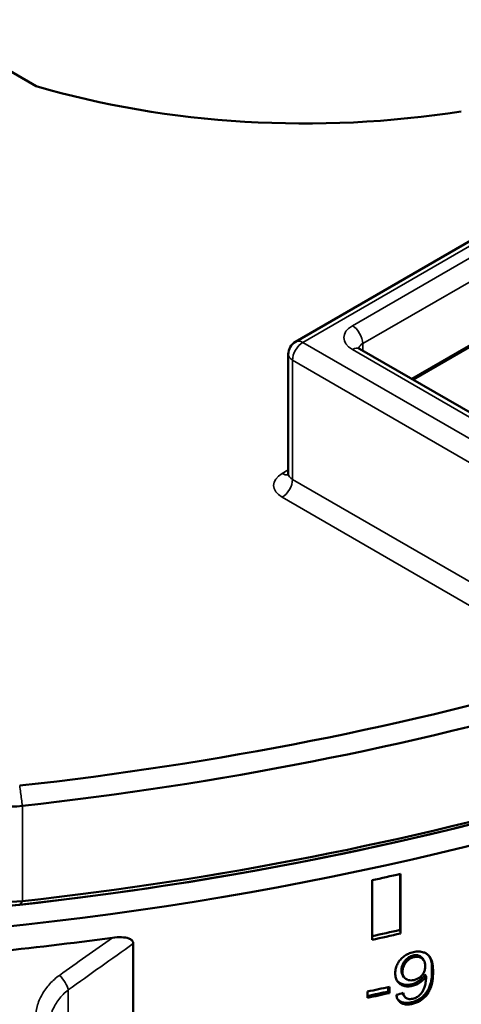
# Model space of a CAD drawing. Header units: millimetres. Extents: x 0 to 14369, y -869 to 2970.
# Tile 579 of 656: x 3896 to 3911, y 1370 to 1403. Entities that reach past the tile are written whole.
import ezdxf

# ---------------------------------------------------------------- set-up
doc = ezdxf.new("R2010")
doc.units = ezdxf.units.MM
doc.header["$LTSCALE"] = 10
doc.layers.add('Sichtbar (ISO)', color=7, linetype='Continuous', lineweight=50)
doc.layers.add('Sichtbar schmal (ISO)', color=7, linetype='Continuous', lineweight=35)

msp = doc.modelspace()

# ---------------------------------------------------------------- linework, layer by layer
at = {"layer": 'Sichtbar (ISO)'}
for p, q in [((3892.69, 1403.33), (3896.636, 1401.052)), ((3914.359, 1397.401), (3905.52, 1392.298)), ((3914.651, 1393.997), (3909.5, 1391.024)), ((3915.849, 1387.358), (3907.717, 1392.053)), ((3905.27, 1391.865), (3905.27, 1387.782)), ((3908.141, 1373.845), (3908.141, 1371.804)), ((3909.105, 1374.057), (3909.105, 1372.14)), ((3909.119, 1372.019), (3909.119, 1374.06)), ((3909.119, 1372.019), (3909.105, 1372.14)), ((3899.961, 1371.672), (3899.961, 1354.318)), ((3909.874, 1371.162), (3909.911, 1371.108)), ((3909.199, 1370.581), (3909.236, 1370.527)), ((3909.992, 1370.56), (3909.955, 1370.614)), ((3908.7, 1370.185), (3908.7, 1370.033)), ((3908.737, 1369.979), (3908.737, 1370.193)), ((3907.989, 1370.03), (3907.989, 1369.816)), ((3908.737, 1369.979), (3908.7, 1370.033)), ((3909.22, 1369.912), (3909.257, 1369.859))]:
    msp.add_line(p, q, dxfattribs=at)
msp.add_arc((3905.77, 1391.865), 0.5, 120, 180, dxfattribs=at)
for centre, major_axis, ratio, start_param, end_param in [((3905.847, 1411.473), (-20.264, 0), 0.57735, 1.098915, 1.838193), ((3882.225, 1418.354), (-74, 0), 0.57735, 1.76025, 2.314516), ((3882.225, 1415.088), (-74, 0), 0.57735, 1.760249, 2.314516), ((3882.225, 1414.679), (-73.5, 0), 0.57735, 1.452631, 2.309141), ((3882.225, 1414.679), (-73.5, 0), 0.57735, 1.760249, 2.314516), ((3882.225, 1414.271), (-74, 0), 0.57735, 1.452631, 2.311126), ((3882.225, 1418.762), (73.5, 0), 0.57735, 4.901838, 5.183131), ((3895.596, 1378.095), (3, 0), 0.57735, 3.899139, 4.901843), ((3882.225, 1413.863), (74, 0), 0.57735, 5.070186, 5.084332), ((3895.596, 1374.829), (-3, 0), 0.57735, 0.757583, 1.760249), ((3895.596, 1374.421), (-2.5, 0), 0.57735, 0.785398, 1.760249), ((3882.225, 1411.822), (73.8, 0), 0.57735, 5.071199, 5.085193), ((3882.225, 1411.822), (-74, 0), 0.57735, 1.928593, 1.94274), ((3882.225, 1410.081), (74, 0), 0.57735, 5.067995, 5.078803), ((3909.681, 1370.74), (-0.015, 0.842), 0.39294, 3.692472, 4.083635), ((3882.225, 1409.867), (73.9, 0), 0.57735, 5.068498, 5.078787), ((3882.225, 1409.867), (-74, 0), 0.57735, 1.926402, 1.937211)]:
    msp.add_ellipse(centre, major_axis=major_axis, ratio=ratio, start_param=start_param, end_param=end_param, dxfattribs=at)
for points, knots in [([(3907.657, 1392.098), (3907.657, 1392.098), (3907.657, 1392.098), (3907.661, 1392.094), (3907.667, 1392.088), (3907.686, 1392.072), (3907.7, 1392.063), (3907.717, 1392.053)], [2.7611041, 2.7611041, 2.7611041, 2.7611041, 2.8274334, 2.8274334, 2.984513, 2.984513, 3.1415927, 3.1415927, 3.1415927, 3.1415927]), ([(3905.27, 1387.782), (3905.27, 1387.767), (3905.268, 1387.752), (3905.262, 1387.728), (3905.257, 1387.72), (3905.254, 1387.713), (3905.253, 1387.711), (3905.253, 1387.711)], [3.9269908, 3.9269908, 3.9269908, 3.9269908, 4.0840704, 4.0840704, 4.2411501, 4.2411501, 4.3319005, 4.3319005, 4.3319005, 4.3319005]), ([(3899.244, 1371.875), (3897.85, 1371.686), (3896.459, 1371.521), (3893.691, 1371.239), (3892.286, 1371.119), (3890.864, 1371.022)], [10.6872177, 10.6872177, 10.6872177, 10.6872177, 11.1087513, 11.1087513, 11.530286, 11.530286, 11.530286, 11.530286]), ([(3899.961, 1371.672), (3899.961, 1371.688), (3899.959, 1371.704), (3899.946, 1371.744), (3899.931, 1371.766), (3899.883, 1371.814), (3899.844, 1371.834), (3899.738, 1371.874), (3899.654, 1371.888), (3899.462, 1371.896), (3899.356, 1371.89), (3899.244, 1371.875)], [-0.1538789, -0.1538789, -0.1538789, -0.1538789, -0.1447764, -0.1447764, -0.1292115, -0.1292115, -0.1063998, -0.1063998, -0.0690732, -0.0690732, -0.0323531, -0.0323531, -0.0323531, -0.0323531]), ([(3908.938, 1370.658), (3908.938, 1370.718), (3908.945, 1370.775), (3908.958, 1370.829), (3908.972, 1370.883), (3908.991, 1370.935), (3909.018, 1370.983), (3909.044, 1371.032), (3909.076, 1371.078), (3909.115, 1371.122)], [0, 0, 0, 0, 0.3333333, 0.3333333, 0.3333333, 0.6666667, 0.6666667, 0.6666667, 1, 1, 1, 1]), ([(3909.115, 1371.122), (3909.155, 1371.167), (3909.198, 1371.206), (3909.244, 1371.24), (3909.29, 1371.274), (3909.338, 1371.303), (3909.391, 1371.327), (3909.443, 1371.351), (3909.499, 1371.37), (3909.559, 1371.383)], [0, 0, 0, 0, 0.333333, 0.333333, 0.333333, 0.666667, 0.666667, 0.666667, 1, 1, 1, 1]), ([(3909.27, 1371.088), (3909.244, 1371.056), (3909.221, 1371.023), (3909.204, 1370.988), (3909.186, 1370.954), (3909.173, 1370.917), (3909.164, 1370.879), (3909.155, 1370.841), (3909.15, 1370.802), (3909.15, 1370.761)], [0, 0, 0, 0, 0.333333, 0.333333, 0.333333, 0.666667, 0.666667, 0.666667, 1, 1, 1, 1]), ([(3909.551, 1371.268), (3909.525, 1371.262), (3909.499, 1371.253), (3909.448, 1371.232), (3909.424, 1371.219), (3909.35, 1371.172), (3909.307, 1371.132), (3909.27, 1371.088)], [0.000001, 0.000001, 0.000001, 0.000001, 0.00848454, 0.00848454, 0.0168138, 0.0168138, 0.03461822, 0.03461822, 0.03461822, 0.03461822]), ([(3909.588, 1371.214), (3909.562, 1371.208), (3909.536, 1371.2), (3909.485, 1371.178), (3909.461, 1371.166), (3909.387, 1371.119), (3909.344, 1371.079), (3909.307, 1371.034)], [0.000001, 0.000001, 0.000001, 0.000001, 0.00848454, 0.00848454, 0.0168138, 0.0168138, 0.03461822, 0.03461822, 0.03461822, 0.03461822]), ([(3909.817, 1371.221), (3909.799, 1371.234), (3909.78, 1371.246), (3909.739, 1371.264), (3909.717, 1371.27), (3909.673, 1371.278), (3909.65, 1371.279), (3909.601, 1371.277), (3909.576, 1371.274), (3909.551, 1371.268)], [0.000001, 0.000001, 0.000001, 0.000001, 0.00853053, 0.00853053, 0.01659696, 0.01659696, 0.02447282, 0.02447282, 0.03257589, 0.03257589, 0.03257589, 0.03257589]), ([(3909.559, 1371.383), (3909.621, 1371.398), (3909.682, 1371.404), (3909.801, 1371.401), (3909.857, 1371.391), (3909.909, 1371.373)], [0.000001, 0.000001, 0.000001, 0.000001, 0.02009548, 0.02009548, 0.04015758, 0.04015758, 0.04015758, 0.04015758]), ([(3909.854, 1371.168), (3909.836, 1371.181), (3909.817, 1371.192), (3909.776, 1371.21), (3909.754, 1371.216), (3909.71, 1371.224), (3909.687, 1371.226), (3909.638, 1371.224), (3909.613, 1371.22), (3909.588, 1371.214)], [0.000001, 0.000001, 0.000001, 0.000001, 0.00853053, 0.00853053, 0.01659696, 0.01659696, 0.02447282, 0.02447282, 0.03257589, 0.03257589, 0.03257589, 0.03257589]), ([(3909.965, 1370.904), (3909.965, 1370.944), (3909.961, 1370.98), (3909.953, 1371.013), (3909.945, 1371.047), (3909.932, 1371.076), (3909.916, 1371.102), (3909.899, 1371.128), (3909.878, 1371.15), (3909.854, 1371.168)], [0, 0, 0, 0, 0.333333, 0.333333, 0.333333, 0.666667, 0.666667, 0.666667, 1, 1, 1, 1]), ([(3909.909, 1371.373), (3909.944, 1371.361), (3909.976, 1371.346), (3910.005, 1371.327), (3910.035, 1371.308), (3910.061, 1371.286), (3910.086, 1371.26), (3910.11, 1371.234), (3910.132, 1371.204), (3910.15, 1371.17)], [0, 0, 0, 0, 0.333333, 0.333333, 0.333333, 0.666667, 0.666667, 0.666667, 1, 1, 1, 1]), ([(3910.113, 1371.224), (3910.145, 1371.167), (3910.164, 1371.098), (3910.191, 1370.945), (3910.196, 1370.849), (3910.196, 1370.757)], [0.000001, 0.000001, 0.000001, 0.000001, 0.02571329, 0.02571329, 0.0595664, 0.0595664, 0.0595664, 0.0595664]), ([(3910.15, 1371.17), (3910.182, 1371.113), (3910.201, 1371.045), (3910.228, 1370.891), (3910.233, 1370.795), (3910.233, 1370.703)], [0.000001, 0.000001, 0.000001, 0.000001, 0.02571329, 0.02571329, 0.0595664, 0.0595664, 0.0595664, 0.0595664]), ([(3909.15, 1370.761), (3909.15, 1370.724), (3909.155, 1370.69), (3909.163, 1370.659), (3909.171, 1370.63), (3909.183, 1370.604), (3909.199, 1370.581)], [0, 0, 0, 0, 0.3333333, 0.3333333, 0.3333333, 0.6543457, 0.6543457, 0.6543457, 0.6543457]), ([(3909.307, 1371.034), (3909.281, 1371.003), (3909.258, 1370.969), (3909.241, 1370.935), (3909.223, 1370.9), (3909.21, 1370.864), (3909.201, 1370.826), (3909.192, 1370.788), (3909.187, 1370.748), (3909.187, 1370.707)], [0, 0, 0, 0, 0.333333, 0.333333, 0.333333, 0.666667, 0.666667, 0.666667, 1, 1, 1, 1]), ([(3909.857, 1370.591), (3909.881, 1370.62), (3909.901, 1370.65), (3909.917, 1370.683), (3909.934, 1370.716), (3909.946, 1370.752), (3909.954, 1370.789), (3909.962, 1370.826), (3909.965, 1370.864), (3909.965, 1370.904)], [0, 0, 0, 0, 0.333333, 0.333333, 0.333333, 0.666667, 0.666667, 0.666667, 1, 1, 1, 1]), ([(3910.196, 1370.757), (3910.196, 1370.659), (3910.191, 1370.556), (3910.164, 1370.374), (3910.145, 1370.289), (3910.114, 1370.209)], [0.000001, 0.000001, 0.000001, 0.000001, 0.03602279, 0.03602279, 0.0647921, 0.0647921, 0.0647921, 0.0647921]), ([(3909.108, 1370.285), (3909.071, 1370.311), (3909.04, 1370.342), (3909.014, 1370.378), (3908.989, 1370.414), (3908.97, 1370.455), (3908.957, 1370.502), (3908.945, 1370.549), (3908.938, 1370.601), (3908.938, 1370.658)], [0, 0, 0, 0, 0.333333, 0.333333, 0.333333, 0.666667, 0.666667, 0.666667, 1, 1, 1, 1]), ([(3909.187, 1370.707), (3909.187, 1370.67), (3909.192, 1370.636), (3909.2, 1370.606), (3909.209, 1370.575), (3909.221, 1370.548), (3909.238, 1370.524), (3909.255, 1370.501), (3909.276, 1370.481), (3909.301, 1370.464)], [0, 0, 0, 0, 0.3333333, 0.3333333, 0.3333333, 0.6666667, 0.6666667, 0.6666667, 1, 1, 1, 1]), ([(3909.301, 1370.464), (3909.326, 1370.446), (3909.353, 1370.434), (3909.382, 1370.425), (3909.411, 1370.417), (3909.442, 1370.412), (3909.475, 1370.412), (3909.508, 1370.412), (3909.544, 1370.416), (3909.582, 1370.425)], [0, 0, 0, 0, 0.3333333, 0.3333333, 0.3333333, 0.6666667, 0.6666667, 0.6666667, 1, 1, 1, 1]), ([(3909.757, 1370.403), (3909.716, 1370.372), (3909.673, 1370.347), (3909.581, 1370.304), (3909.534, 1370.288), (3909.485, 1370.277)], [0.000001, 0.000001, 0.000001, 0.000001, 0.01517329, 0.01517329, 0.03070401, 0.03070401, 0.03070401, 0.03070401]), ([(3909.582, 1370.425), (3909.619, 1370.434), (3909.654, 1370.446), (3909.687, 1370.461), (3909.719, 1370.476), (3909.75, 1370.494), (3909.778, 1370.516), (3909.806, 1370.538), (3909.833, 1370.563), (3909.857, 1370.591)], [0, 0, 0, 0, 0.3333333, 0.3333333, 0.3333333, 0.6666667, 0.6666667, 0.6666667, 1, 1, 1, 1]), ([(3909.955, 1370.614), (3909.94, 1370.589), (3909.923, 1370.564), (3909.903, 1370.54), (3909.883, 1370.516), (3909.861, 1370.492), (3909.837, 1370.469), (3909.813, 1370.446), (3909.786, 1370.424), (3909.757, 1370.403)], [0, 0, 0, 0, 0.333333, 0.333333, 0.333333, 0.666667, 0.666667, 0.666667, 1, 1, 1, 1]), ([(3909.992, 1370.56), (3909.977, 1370.535), (3909.96, 1370.51), (3909.94, 1370.486), (3909.92, 1370.462), (3909.898, 1370.439), (3909.874, 1370.416), (3909.85, 1370.393), (3909.823, 1370.37), (3909.794, 1370.349)], [0, 0, 0, 0, 0.333333, 0.333333, 0.333333, 0.666667, 0.666667, 0.666667, 1, 1, 1, 1]), ([(3909.994, 1370.518), (3909.994, 1370.488), (3909.992, 1370.459), (3909.99, 1370.429), (3909.987, 1370.399), (3909.983, 1370.37), (3909.978, 1370.34), (3909.972, 1370.31), (3909.965, 1370.28), (3909.957, 1370.25)], [0, 0, 0, 0, 0.333333, 0.333333, 0.333333, 0.666667, 0.666667, 0.666667, 1, 1, 1, 1]), ([(3909.992, 1370.56), (3909.992, 1370.551), (3909.993, 1370.543), (3909.993, 1370.536), (3909.993, 1370.532), (3909.993, 1370.529), (3909.993, 1370.526), (3909.993, 1370.525), (3909.994, 1370.523), (3909.994, 1370.522), (3909.994, 1370.521), (3909.994, 1370.521), (3909.994, 1370.52), (3909.994, 1370.52), (3909.994, 1370.519), (3909.994, 1370.519), (3909.994, 1370.519), (3909.994, 1370.519), (3909.994, 1370.519), (3909.994, 1370.519), (3909.994, 1370.518), (3909.994, 1370.518), (3909.994, 1370.518), (3909.994, 1370.518), (3909.994, 1370.518), (3909.994, 1370.518), (3909.994, 1370.518), (3909.994, 1370.518), (3909.994, 1370.518), (3909.994, 1370.518), (3909.994, 1370.518)], [0, 0, 0, 0, 0.5, 0.5, 0.5, 0.75, 0.75, 0.75, 0.875, 0.875, 0.875, 0.9375, 0.9375, 0.9375, 0.96875, 0.96875, 0.96875, 0.984375, 0.984375, 0.984375, 0.992188, 0.992188, 0.992188, 0.996094, 0.996094, 0.996094, 0.998047, 0.998047, 0.998047, 1, 1, 1, 1]), ([(3910.233, 1370.703), (3910.233, 1370.605), (3910.228, 1370.502), (3910.201, 1370.321), (3910.182, 1370.236), (3910.151, 1370.155)], [0.000001, 0.000001, 0.000001, 0.000001, 0.03602279, 0.03602279, 0.06479209, 0.06479209, 0.06479209, 0.06479209]), ([(3909.485, 1370.277), (3909.431, 1370.265), (3909.379, 1370.259), (3909.33, 1370.259), (3909.281, 1370.26), (3909.236, 1370.266), (3909.193, 1370.28), (3909.15, 1370.293), (3909.109, 1370.313), (3909.071, 1370.339)], [0, 0, 0, 0, 0.333333, 0.333333, 0.333333, 0.666667, 0.666667, 0.666667, 1, 1, 1, 1]), ([(3909.522, 1370.224), (3909.468, 1370.211), (3909.416, 1370.205), (3909.367, 1370.206), (3909.318, 1370.206), (3909.273, 1370.213), (3909.23, 1370.226), (3909.187, 1370.239), (3909.146, 1370.259), (3909.108, 1370.285)], [0, 0, 0, 0, 0.333333, 0.333333, 0.333333, 0.666667, 0.666667, 0.666667, 1, 1, 1, 1]), ([(3909.794, 1370.349), (3909.753, 1370.319), (3909.71, 1370.293), (3909.618, 1370.251), (3909.571, 1370.235), (3909.522, 1370.224)], [0.000001, 0.000001, 0.000001, 0.000001, 0.01517329, 0.01517329, 0.03070401, 0.03070401, 0.03070401, 0.03070401]), ([(3910.114, 1370.209), (3910.096, 1370.16), (3910.075, 1370.115), (3910.05, 1370.072), (3910.026, 1370.03), (3909.999, 1369.99), (3909.969, 1369.953), (3909.939, 1369.917), (3909.906, 1369.883), (3909.871, 1369.853)], [0, 0, 0, 0, 0.333333, 0.333333, 0.333333, 0.666667, 0.666667, 0.666667, 1, 1, 1, 1]), ([(3910.151, 1370.155), (3910.133, 1370.107), (3910.112, 1370.061), (3910.087, 1370.019), (3910.063, 1369.976), (3910.036, 1369.936), (3910.006, 1369.9), (3909.975, 1369.863), (3909.943, 1369.83), (3909.908, 1369.799)], [0, 0, 0, 0, 0.333333, 0.333333, 0.333333, 0.666667, 0.666667, 0.666667, 1, 1, 1, 1]), ([(3909.151, 1369.635), (3909.118, 1369.653), (3909.09, 1369.675), (3909.066, 1369.701), (3909.042, 1369.728), (3909.022, 1369.759), (3909.007, 1369.794), (3908.992, 1369.829), (3908.981, 1369.869), (3908.975, 1369.913)], [0, 0, 0, 0, 0.333333, 0.333333, 0.333333, 0.666667, 0.666667, 0.666667, 1, 1, 1, 1]), ([(3909.114, 1369.688), (3909.081, 1369.706), (3909.053, 1369.728), (3909.029, 1369.755), (3909.027, 1369.757), (3909.024, 1369.76), (3909.022, 1369.762)], [0, 0, 0, 0, 0.3333333, 0.3333333, 0.3333333, 0.3643163, 0.3643163, 0.3643163, 0.3643163]), ([(3909.187, 1369.978), (3909.194, 1369.959), (3909.202, 1369.94), (3909.215, 1369.919), (3909.217, 1369.916), (3909.22, 1369.912)], [0.007898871, 0.007898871, 0.007898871, 0.007898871, 0.015786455, 0.015786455, 0.017474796, 0.017474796, 0.017474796, 0.017474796]), ([(3909.208, 1369.984), (3909.216, 1369.944), (3909.229, 1369.903), (3909.259, 1369.855), (3909.269, 1369.841), (3909.293, 1369.818), (3909.306, 1369.808), (3909.32, 1369.8)], [0.000001, 0.000001, 0.000001, 0.000001, 0.01578645, 0.01578645, 0.02252718, 0.02252718, 0.02873134, 0.02873134, 0.02873134, 0.02873134]), ([(3909.32, 1369.8), (3909.339, 1369.79), (3909.359, 1369.783), (3909.381, 1369.778), (3909.403, 1369.774), (3909.427, 1369.772), (3909.453, 1369.773), (3909.478, 1369.774), (3909.506, 1369.778), (3909.535, 1369.785)], [0, 0, 0, 0, 0.333333, 0.333333, 0.333333, 0.666667, 0.666667, 0.666667, 1, 1, 1, 1]), ([(3909.871, 1369.853), (3909.836, 1369.822), (3909.798, 1369.795), (3909.759, 1369.77), (3909.719, 1369.746), (3909.678, 1369.725), (3909.634, 1369.707), (3909.589, 1369.689), (3909.542, 1369.674), (3909.492, 1369.663)], [0, 0, 0, 0, 0.333333, 0.333333, 0.333333, 0.666667, 0.666667, 0.666667, 1, 1, 1, 1]), ([(3909.908, 1369.799), (3909.873, 1369.769), (3909.835, 1369.741), (3909.796, 1369.717), (3909.756, 1369.692), (3909.715, 1369.671), (3909.671, 1369.653), (3909.626, 1369.635), (3909.579, 1369.62), (3909.529, 1369.609)], [0, 0, 0, 0, 0.333333, 0.333333, 0.333333, 0.666667, 0.666667, 0.666667, 1, 1, 1, 1]), ([(3909.535, 1369.785), (3909.56, 1369.791), (3909.583, 1369.798), (3909.606, 1369.806), (3909.629, 1369.815), (3909.651, 1369.825), (3909.671, 1369.836), (3909.692, 1369.847), (3909.711, 1369.86), (3909.73, 1369.874)], [0, 0, 0, 0, 0.333333, 0.333333, 0.333333, 0.666667, 0.666667, 0.666667, 1, 1, 1, 1]), ([(3909.73, 1369.874), (3909.748, 1369.888), (3909.765, 1369.903), (3909.782, 1369.919), (3909.798, 1369.935), (3909.813, 1369.952), (3909.827, 1369.969), (3909.842, 1369.987), (3909.855, 1370.006), (3909.867, 1370.026)], [0, 0, 0, 0, 0.333333, 0.333333, 0.333333, 0.666667, 0.666667, 0.666667, 1, 1, 1, 1]), ([(3909.492, 1369.663), (3909.44, 1369.651), (3909.392, 1369.644), (3909.346, 1369.642), (3909.3, 1369.64), (3909.258, 1369.643), (3909.219, 1369.65), (3909.181, 1369.658), (3909.146, 1369.671), (3909.114, 1369.688)], [0, 0, 0, 0, 0.333333, 0.333333, 0.333333, 0.666667, 0.666667, 0.666667, 1, 1, 1, 1]), ([(3909.529, 1369.609), (3909.477, 1369.597), (3909.429, 1369.59), (3909.383, 1369.588), (3909.337, 1369.586), (3909.295, 1369.589), (3909.256, 1369.597), (3909.218, 1369.605), (3909.183, 1369.617), (3909.151, 1369.635)], [0, 0, 0, 0, 0.333333, 0.333333, 0.333333, 0.666667, 0.666667, 0.666667, 1, 1, 1, 1])]:
    msp.add_open_spline(points, degree=3, knots=knots, dxfattribs=at)
for points in [[(3909.874, 1371.162), (3909.859, 1371.185), (3909.839, 1371.205), (3909.817, 1371.221)], [(3910.106, 1371.236), (3910.109, 1371.232), (3910.111, 1371.228), (3910.113, 1371.224)], [(3909.071, 1370.339), (3909.042, 1370.359), (3909.017, 1370.382), (3908.996, 1370.408)], [(3909.208, 1369.984), (3909.13, 1369.961), (3909.052, 1369.937), (3908.975, 1369.913)]]:
    msp.add_open_spline(points, degree=3, dxfattribs=at)
at = {"layer": 'Sichtbar schmal (ISO)'}
for p, q in [((3914.609, 1397.376), (3905.77, 1392.273)), ((3907.467, 1392.844), (3913.619, 1396.396)), ((3907.821, 1392.232), (3913.973, 1395.784)), ((3914.751, 1393.987), (3909.558, 1390.99)), ((3905.77, 1392.273), (3916.023, 1386.353)), ((3915.599, 1387.333), (3907.467, 1392.028)), ((3907.821, 1392.232), (3907.821, 1391.993)), ((3905.417, 1391.66), (3905.417, 1387.578)), ((3905.417, 1391.66), (3915.67, 1385.741)), ((3905.27, 1387.902), (3905.063, 1387.782)), ((3905.417, 1387.578), (3915.67, 1381.658)), ((3905.063, 1386.966), (3915.316, 1381.046)), ((3896.161, 1376.394), (3896.161, 1373.128)), ((3896.067, 1373.004), (3896.161, 1373.128)), ((3909.307, 1371.034), (3909.27, 1371.088)), ((3909.588, 1371.214), (3909.551, 1371.268)), ((3909.854, 1371.168), (3909.817, 1371.221)), ((3910.15, 1371.17), (3910.113, 1371.224)), ((3909.187, 1370.707), (3909.15, 1370.761)), ((3910.233, 1370.703), (3910.196, 1370.757)), ((3909.794, 1370.349), (3909.757, 1370.403)), ((3897.728, 1370.083), (3897.728, 1366.324)), ((3909.108, 1370.285), (3909.071, 1370.339)), ((3909.522, 1370.224), (3909.485, 1370.277)), ((3910.151, 1370.155), (3910.114, 1370.209)), ((3909.908, 1369.799), (3909.871, 1369.853)), ((3909.151, 1369.635), (3909.114, 1369.688)), ((3909.529, 1369.609), (3909.492, 1369.663))]:
    msp.add_line(p, q, dxfattribs=at)
for centre, major_axis, ratio, start_param, end_param in [((3908.174, 1392.436), (-1, 0), 0.57735, 5.497787, 7.068583), ((3907.467, 1392.436), (0.25, -0.433), 0.57735, 0.785398, 2.356194), ((3905.77, 1391.865), (-0.25, 0.433), 0.57735, 5.497787, 6.283185), ((3905.77, 1391.865), (-0.25, -0.433), 0.57735, 3.926991, 5.497787), ((3907.467, 1391.62), (0.25, 0.433), 0.57735, 0, 0.785398), ((3908.174, 1392.028), (-0.5, 0), 0.57735, 5.497787, 6.11528), ((3905.77, 1391.865), (-0.5, 0), 0.57735, 0, 0.785398), ((3905.77, 1387.374), (-1, 0), 0.57735, 5.497787, 7.068583), ((3905.063, 1388.19), (0.25, -0.433), 0.57735, 5.497787, 6.102954), ((3905.77, 1387.782), (-0.5, 0), 0.57735, 0, 0.785398), ((3905.063, 1387.374), (0.25, 0.433), 0.57735, 3.926991, 5.497787), ((3934.138, 1160.882), (-157.256, -240.196), 0.602954, 4.132063, 4.140673), ((3935.938, 1160.56), (-154.68, -239.913), 0.608259, 4.126092, 4.136758), ((3897.395, 1370.298), (0.291, -0.406), 0.432083, 0.740247, 2.01053)]:
    msp.add_ellipse(centre, major_axis=major_axis, ratio=ratio, start_param=start_param, end_param=end_param, dxfattribs=at)
for points, knots in [([(3896.066, 1377.086), (3896.077, 1377.009), (3896.098, 1376.855), (3896.13, 1376.624), (3896.15, 1376.471), (3896.161, 1376.394)], [0, 0, 0, 0, 0.3333333, 0.6666667, 0.9999874, 0.9999874, 0.9999874, 0.9999874]), ([(3897.062, 1368.729), (3897.062, 1368.873), (3897.098, 1369.167), (3897.263, 1369.579), (3897.493, 1369.883), (3897.666, 1370.036), (3897.728, 1370.083)], [0.1752474, 0.1752474, 0.1752474, 0.1752474, 0.4053445, 0.6472051, 0.880184, 1, 1, 1, 1])]:
    msp.add_open_spline(points, degree=3, knots=knots, dxfattribs=at)
msp.add_open_spline([(3896.632, 1368.636), (3896.602, 1368.787), (3896.578, 1369.086), (3896.647, 1369.523), (3896.819, 1369.939), (3897.09, 1370.308), (3897.309, 1370.5), (3897.429, 1370.585)], degree=3, dxfattribs=at)

doc.saveas('drawing.dxf')
